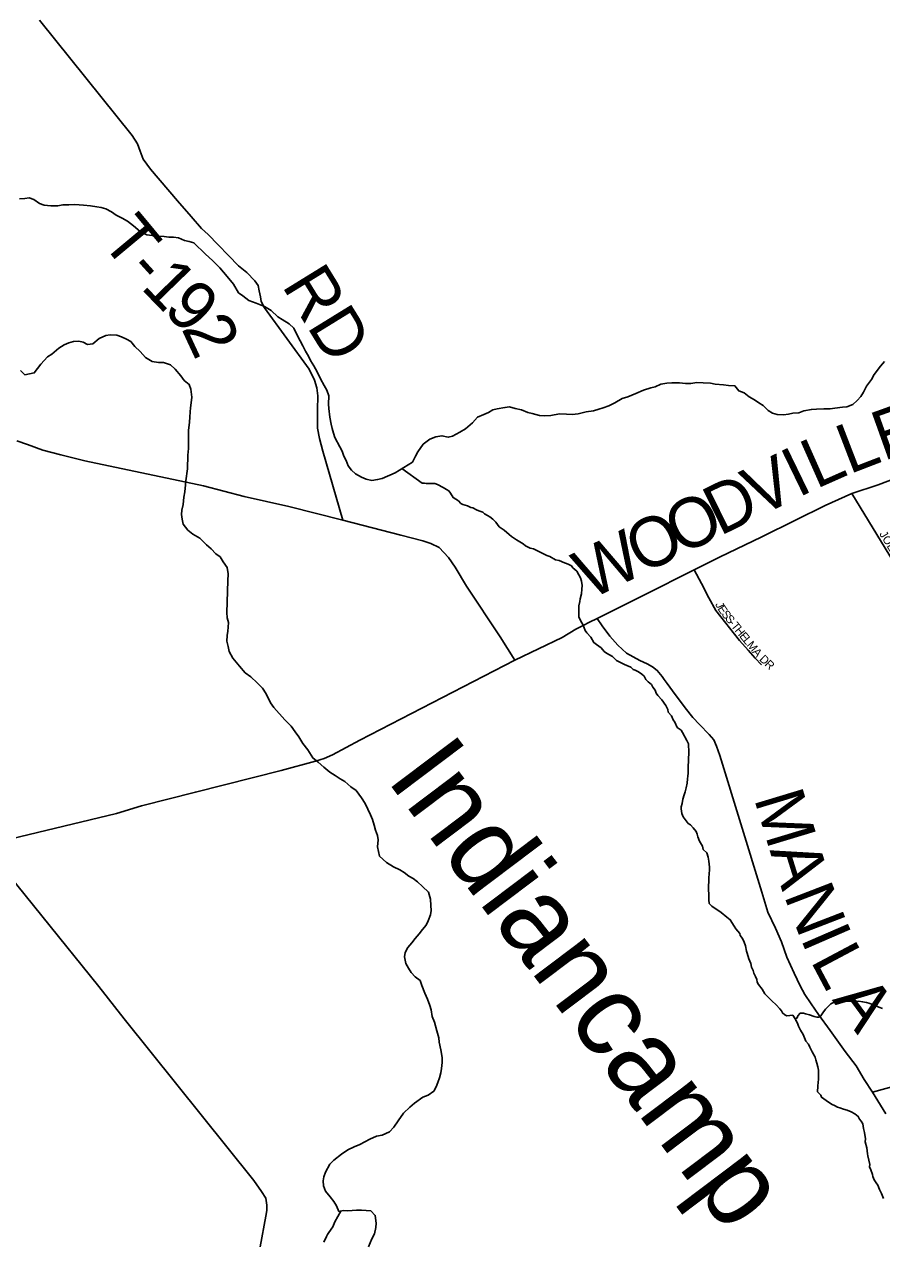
# Model space of a CAD drawing. Extents: x 1310247 to 1664935, y 235267 to 584339.
# Drawn here: x 1502544 to 1507738, y 443538 to 450894 of the extents above; entities that cross this region are included whole.
import ezdxf

# ---------------------------------------------------------------- set-up
doc = ezdxf.new("R2010")
doc.units = 0
for name, color, linetype in [('GM_X_County_Road', 7, 'Continuous'), ('GM_X_County_Road_Text', 7, 'Continuous'), ('GM_X_Minor_River', 7, 'Continuous'), ('GM_X_Minor_River_Text', 7, 'Continuous'), ('GM_X_Township_Road', 7, 'Continuous'), ('GM_X_Township_Road_Text', 7, 'Continuous'), ('GM_X_Township_Subdivision', 7, 'Continuous'), ('GM_X_Township_Subdivision_Text', 7, 'Continuous')]:
    doc.layers.add(name, color=color, linetype=linetype)

msp = doc.modelspace()

# ---------------------------------------------------------------- linework, layer by layer
at = {"layer": 'GM_X_County_Road'}
for points in [[(1505516.4, 447045.3), (1505426.8, 447186.1), (1505222.4, 447493.8), (1505155.1, 447608.4), (1505113.3, 447666.6), (1505056.9, 447726.6), (1505006.5, 447750.9), (1504959, 447768), (1504825.9, 447801), (1504473.1, 447892.5), (1504145.9, 447974.5), (1503876, 448035.5), (1503630.4, 448099.9), (1502911.1, 448252.1), (1502766.1, 448287.4), (1502656.9, 448315.9), (1502563.8, 448350), (1502498.5, 448373.4)], [(1506013.6, 447297), (1506296.9, 447439.5), (1506603.1, 447591.7), (1506755.8, 447667.9), (1507011.5, 447792.8), (1507216.9, 447892.3), (1507396.6, 447982.1), (1507557.1, 448054), (1507716, 448107.3), (1507945, 448194.1)], [(1506013.6, 447297), (1505967.4, 447276.1), (1505929.1, 447255.9), (1505884.6, 447232.2), (1505802.1, 447182.6), (1505516.4, 447045.3)], [(1507763, 444300), (1507682.7, 444430.9), (1507631.1, 444506.5), (1507582.8, 444589.4), (1507515.9, 444676.7), (1507426.9, 444804.6), (1507354.9, 444901.3), (1507311.2, 444965.5), (1507272.3, 445021.4), (1507243.3, 445073.6), (1507208, 445150.6), (1507163.6, 445248), (1507130.4, 445339.8), (1507095.1, 445423.8), (1507047.4, 445519.4), (1507012.3, 445640.3), (1506758.1, 446468.7), (1506737.4, 446525.2), (1506720.3, 446563.6), (1506693.1, 446596.3), (1506634.6, 446655.6), (1506593.7, 446698.5), (1506547.1, 446757.6), (1506471.6, 446859.4), (1506438.7, 446904.2), (1506421.3, 446928.6), (1506407.7, 446946.9), (1506398, 446959.1), (1506378.8, 446983), (1506349.8, 447004.6), (1506316.6, 447023.2), (1506272.1, 447043.5), (1506193.2, 447086.9), (1506139.2, 447136.4), (1506091.3, 447190), (1506045.7, 447253), (1506013.6, 447297)], [(1502303.4, 445925.6), (1503102.8, 446117.9), (1503253.7, 446164.6), (1503581.2, 446247.3), (1504099.5, 446377.9), (1504308.5, 446433.3), (1504360.9, 446450.1), (1504411.3, 446473), (1504577.2, 446561.4), (1505516.4, 447045.3)], [(1503974.2, 443494.2), (1504008.5, 443679.6), (1504013.2, 443713.5), (1504014.1, 443747.5), (1504007, 443789.7), (1503982, 443830.2), (1503935.6, 443895.3), (1503149.6, 444873.7), (1502996.4, 445069.4), (1502303.4, 445925.6)]]:
    msp.add_lwpolyline(points, dxfattribs=at)
at = {"layer": 'GM_X_Minor_River'}
for points in [[(1502515.6, 449837.3), (1502547.7, 449840.5), (1502573.9, 449843.8), (1502601.6, 449833.1), (1502637.1, 449810.2), (1502664.9, 449799.5), (1502704.9, 449794.5), (1502747, 449795.4), (1502777.2, 449800.7), (1502813.3, 449801.8), (1502851.5, 449802.8), (1502903.5, 449799.5), (1502945.5, 449794.5), (1502983.4, 449789.5), (1503009.4, 449784.8), (1503039.3, 449778.1), (1503072.9, 449759.2), (1503100.4, 449738.5), (1503138, 449721.5), (1503169.6, 449702.7), (1503205, 449673.8), (1503246.2, 449640.7), (1503285.8, 449619.7), (1503319.7, 449614.8), (1503357.7, 449611.9), (1503391.7, 449609), (1503419.7, 449606.3), (1503447.8, 449605.6), (1503477.7, 449600.9), (1503515.4, 449585.9), (1503543.3, 449579.2), (1503571.2, 449570.5), (1503641.6, 449502.6), (1503684.7, 449463.5), (1503729.7, 449420.3), (1503772.4, 449367.2), (1503811.3, 449322.1), (1503842, 449269.3), (1503867.6, 449250.6), (1503905, 449221.7), (1503948.7, 449206.5), (1504000.2, 449185.2), (1504039.7, 449162.2), (1504080.8, 449123.1), (1504106.5, 449106.5), (1504147.9, 449081.4), (1504177.3, 449054.6), (1504198.2, 449012), (1504215.4, 448977.6), (1504232.6, 448947.1), (1504247.9, 448914.7), (1504265.2, 448886.2), (1504278.5, 448859.8), (1504297.7, 448827.3), (1504318.8, 448790.7), (1504337.8, 448748.2), (1504360.8, 448707.6), (1504376.1, 448679.1), (1504389.2, 448644.8), (1504387.9, 448594.7), (1504389.3, 448568.7), (1504395.9, 448516.4), (1504402.9, 448474.2), (1504410.2, 448448), (1504417.5, 448419.8), (1504424.8, 448393.5), (1504455.4, 448336.7), (1504470.8, 448310.3), (1504480, 448280), (1504493.4, 448253.6), (1504506.6, 448221.2)], [(1502520.7, 448797.8), (1502548.2, 448773), (1502604.6, 448783.6), (1502644, 448836.7), (1502685.3, 448881.7), (1502711.8, 448897.1), (1502752.8, 448934.1), (1502785.4, 448953.3), (1502813.8, 448966.6), (1502842.1, 448973.9), (1502874.2, 448977.1), (1502900.1, 448970.5), (1502927.8, 448955.8), (1502960, 448961), (1502998.9, 448992), (1503037.5, 449011.1), (1503065.6, 449014.4), (1503105.7, 449013.4), (1503133.5, 449002.7), (1503163.2, 448987.9), (1503188.9, 448975.2), (1503214.2, 448944.6), (1503245.5, 448913.8), (1503278.6, 448876.9), (1503318.1, 448853.9), (1503358, 448846.8), (1503388.1, 448846.1), (1503429.8, 448833), (1503459.2, 448806.3), (1503492.2, 448765.4), (1503513.6, 448738.8), (1503543, 448714), (1503552.3, 448685.8), (1503559.1, 448637.5), (1503556.2, 448603.6), (1503551.4, 448573.6), (1503548.7, 448547.7), (1503547.9, 448515.6), (1503545.1, 448485.7), (1503539.8, 448435.7), (1503538.8, 448397.7), (1503539.9, 448361.6), (1503539, 448325.6), (1503535.9, 448285.6), (1503533.8, 448203.6), (1503523.9, 448131.7), (1503521.3, 448105.8), (1503516.2, 448063.8), (1503511.3, 448031.9), (1503506.2, 447988), (1503499.3, 447954.1), (1503496.6, 447926.1), (1503499.9, 447898), (1503507.1, 447867.8), (1503534.3, 447833.1), (1503565.7, 447808.2), (1503607.2, 447783.2), (1503648.2, 447744.1), (1503675.7, 447719.4), (1503704.9, 447688.6), (1503730.5, 447669.9), (1503749.8, 447641.4)], [(1504896.7, 448244.7), (1504915.1, 448281.1), (1504927.8, 448306.8), (1504961, 448352), (1505001.9, 448383.1), (1505036.3, 448396.2), (1505074.6, 448403.3), (1505112.5, 448394.3), (1505138.7, 448401.7), (1505183.4, 448424.6), (1505218, 448445.7), (1505259.1, 448482.8), (1505290, 448516), (1505328.6, 448533.1), (1505356.9, 448544.4), (1505383.4, 448559.8), (1505409.6, 448567.1), (1505455.9, 448574), (1505484.1, 448579.2), (1505517.9, 448568.4), (1505555.8, 448561.4), (1505595.5, 448544.4), (1505621.4, 448537.8), (1505665.2, 448526.6), (1505695.2, 448523.9), (1505733.4, 448526.9), (1505785.7, 448535.6), (1505827.8, 448534.6), (1505863.8, 448531.7), (1505900, 448536.8), (1505948.4, 448547.6), (1505992.7, 448554.5), (1506025, 448563.7), (1506051.3, 448573), (1506085.7, 448584.2), (1506122.3, 448603.3), (1506167, 448628.2), (1506199.4, 448639.4), (1506248, 448660.2), (1506294.6, 448679.1), (1506339.1, 448694), (1506365.3, 448699.3), (1506399.8, 448716.5), (1506436, 448721.6), (1506466.2, 448724.9), (1506512.3, 448723.7), (1506550.3, 448720.8), (1506582.4, 448720), (1506618.6, 448727), (1506656.6, 448724.1), (1506700.7, 448721), (1506728.6, 448716.3), (1506780.6, 448711), (1506810.6, 448708.2), (1506848.6, 448705.3), (1506871.9, 448676.6), (1506905.7, 448663.8), (1506935.1, 448639), (1506966.7, 448620.2), (1506994.3, 448603.5), (1507020, 448586.8), (1507051.2, 448556), (1507076.9, 448541.3), (1507104.8, 448532.6), (1507142.8, 448529.7), (1507173, 448534.9), (1507199.2, 448540.3), (1507235.3, 448543.4), (1507265.7, 448554.6), (1507312, 448563.5), (1507344.1, 448564.7), (1507388.3, 448567.6), (1507426.4, 448566.6), (1507454.5, 448569.9), (1507500.8, 448576.8), (1507526.9, 448578.1), (1507563.4, 448593.2), (1507590.1, 448616.6), (1507610.8, 448642.1), (1507627.5, 448667.7), (1507646.4, 448703.3), (1507675.6, 448744.6), (1507692.4, 448774.2), (1507731.8, 448825.3), (1507754.5, 448852.8)], [(1504506.6, 448221.2), (1504525.9, 448194.7), (1504551.5, 448174.1), (1504587, 448153.1), (1504614.8, 448140.4), (1504648.7, 448133.6), (1504684.9, 448138.7), (1504713.1, 448144), (1504790.2, 448180.1), (1504896.7, 448244.7)], [(1504832.1, 448205.5), (1504954.5, 448116.7), (1504968.5, 448116.4), (1504980.5, 448114), (1504996.6, 448115.6), (1505030.6, 448114.7), (1505046.5, 448108.3), (1505082.2, 448091.4), (1505101.9, 448078.8), (1505115.7, 448070.5), (1505125.4, 448056.2), (1505142.8, 448029.7), (1505174.3, 448008.8), (1505188, 447994.4), (1505199.9, 447988.1), (1505229.7, 447979.3), (1505249.5, 447968.8), (1505261.5, 447966.5), (1505283.3, 447955.9), (1505297.2, 447949.5), (1505321, 447940.9), (1505332.8, 447930.6), (1505350.6, 447920.1), (1505364.5, 447913.7), (1505382.1, 447899.2), (1505401.7, 447880.7), (1505421, 447852.1), (1505450.6, 447831.3), (1505482, 447806.5), (1505495.8, 447794.1), (1505525.3, 447773.3), (1505566.8, 447750.2), (1505580.6, 447737.8), (1505608.3, 447723), (1505628.2, 447718.5), (1505658, 447705.7), (1505709.4, 447678.3), (1505727.3, 447671.9), (1505762.9, 447652.9), (1505784.9, 447648.3), (1505816.6, 447635.5), (1505828.5, 447631.1), (1505842.4, 447624.8), (1505858.2, 447616.3), (1505868, 447604.1), (1505891.5, 447583.4), (1505903, 447561.1), (1505914.5, 447542.8), (1505920, 447522.6), (1505923.4, 447496.5), (1505920.8, 447474.5), (1505920.1, 447446.5), (1505911.3, 447416.7), (1505908.9, 447400.7), (1505904.2, 447374.8), (1505903.2, 447332.7), (1505904.5, 447306.7), (1505914, 447286.4), (1505929.4, 447257.9), (1505942.6, 447225.5), (1505952.2, 447211.3), (1505975.6, 447184.6), (1505994.8, 447152.1), (1506010.6, 447139.6), (1506038.2, 447120.9), (1506057.7, 447098.3), (1506071.4, 447088), (1506107, 447067), (1506132.5, 447044.3), (1506148.3, 447035.9), (1506180, 447019), (1506193.8, 447012.6), (1506217.7, 447004), (1506233.4, 446989.6), (1506245.3, 446985.3), (1506265.1, 446974.7), (1506284.8, 446960.2), (1506298.5, 446947.8), (1506310, 446927.5), (1506323.7, 446915.1), (1506343.4, 446898.6), (1506351, 446882.3), (1506366.5, 446863.9), (1506372.1, 446845.7), (1506381.8, 446831.5), (1506407.1, 446804.8), (1506430.3, 446770.1), (1506441.8, 446747.8), (1506445.4, 446731.6), (1506464.9, 446709.1), (1506474.3, 446684.8), (1506486, 446670.5), (1506499.2, 446638.1), (1506522.8, 446621.5), (1506530.5, 446607.2), (1506557.3, 446558.5), (1506566.8, 446538.2), (1506568.4, 446522.1), (1506569.9, 446502.1), (1506569.2, 446472), (1506566.8, 446458.1)], [(1503749.8, 447641.4), (1503773, 447606.8), (1503780, 447568.5), (1503776.9, 447524.6), (1503772, 447334.5), (1503773.1, 447302.4), (1503780.4, 447274.2), (1503779.7, 447246.1), (1503777, 447220.2), (1503772.4, 447194.2), (1503771.5, 447160.2), (1503778.7, 447128), (1503785.9, 447097.8), (1503806.9, 447057.2), (1503847.7, 447008.1), (1503882.8, 446969.2), (1503916.2, 446944.3), (1503955.4, 446907.3), (1503986.7, 446876.5), (1504009.8, 446841.8), (1504036.5, 446787.1), (1504055.8, 446758.6), (1504122, 446684.8), (1504161.1, 446645.8), (1504184.3, 446611.2), (1504207.6, 446580.5), (1504232.6, 446541.8), (1504261.7, 446503.1), (1504292.5, 446454.2), (1504323.9, 446427.4), (1504359.2, 446398.5), (1504394.5, 446367.6), (1504428, 446346.7), (1504457.6, 446327.9), (1504485.3, 446311.2), (1504522.5, 446278.2), (1504554, 446257.4), (1504587, 446212.5), (1504610.1, 446177.9), (1504625.3, 446143.5), (1504642.4, 446109), (1504653.7, 446080.7), (1504662.9, 446046.4), (1504672.1, 446016.1), (1504683.3, 445983.8), (1504688.6, 445957.6), (1504683.5, 445915.7), (1504696.1, 445859.3), (1504739.2, 445820.2), (1504780.7, 445795.1), (1504818.3, 445776.2), (1504845.9, 445759.5), (1504873.4, 445738.7), (1504899.1, 445724.1), (1504926.6, 445703.3), (1504956, 445674.6), (1504993.2, 445641.6), (1505004.1, 445599.3), (1505007.2, 445561.1), (1505008.4, 445531.1), (1505005.7, 445503.1), (1504990.7, 445467.4), (1504978, 445441.7), (1504957.3, 445416.2), (1504936.6, 445388.7), (1504911.8, 445361.3), (1504891, 445333.8), (1504868.3, 445306.3), (1504851.5, 445276.7), (1504846.7, 445248.8), (1504855.7, 445208.5), (1504871.1, 445182), (1504888.4, 445155.6), (1504911.8, 445129), (1504943.3, 445106.1), (1504952.5, 445075.9), (1504971.4, 445029.3), (1504986.5, 444992.9), (1505001.5, 444954.5), (1505008.9, 444928.3), (1505015.8, 444888), (1505029, 444853.7), (1505043.7, 444801.2), (1505054.6, 444758.9), (1505057.9, 444732.8), (1505066.8, 444686.5), (1505075.6, 444640.2), (1505074.8, 444610.2), (1505071.9, 444574.2), (1505067.2, 444548.3), (1505060.4, 444516.5), (1505049.6, 444488.7), (1505038.9, 444462.9), (1505024.2, 444437.2), (1504991.5, 444412), (1504959.2, 444400.8), (1504908.1, 444364.1), (1504879.4, 444340.8), (1504842.4, 444303.6), (1504809.1, 444256.4), (1504782.1, 444219)], [(1506566.8, 446458.1), (1506564.8, 446380), (1506566.4, 446361.9), (1506563.9, 446344), (1506561.5, 446328), (1506558.8, 446300), (1506554, 446272.1), (1506547.4, 446248.2), (1506540.9, 446230.4), (1506534.3, 446204.5), (1506529.6, 446178.6), (1506523, 446156.8), (1506522.7, 446144.8), (1506526.4, 446130.6), (1506528, 446116.6), (1506535.5, 446096.3), (1506566.6, 446057.5), (1506580.5, 446049.1), (1506596, 446030.6), (1506613.5, 446008.2), (1506621.1, 445991.9), (1506624.7, 445975.8), (1506634.1, 445949.5), (1506653.4, 445919), (1506656.9, 445898.9), (1506678.4, 445878.3), (1506687.8, 445854), (1506691.2, 445827.9), (1506694.2, 445791.7), (1506695.9, 445779.7), (1506693.1, 445747.7), (1506690.7, 445731.7), (1506688.7, 445653.7), (1506690.2, 445631.6), (1506691.3, 445595.5), (1506692.7, 445573.4), (1506708.3, 445557), (1506765.5, 445517.5), (1506800.9, 445490.5), (1506820.5, 445474), (1506843.6, 445435.3), (1506855.2, 445419), (1506878.6, 445390.3), (1506880.3, 445378.2), (1506895.8, 445359.8), (1506905.3, 445339.5), (1506912.8, 445317.3), (1506920, 445283.1), (1506923.7, 445271), (1506932.8, 445236.7), (1506938.5, 445224.5), (1506946.2, 445210.3), (1506949.6, 445188.1), (1506959.2, 445167.9), (1506962.7, 445151.7), (1506974.3, 445131.4), (1506981.8, 445113.2), (1506983.4, 445097.1), (1506991.1, 445082.9), (1507014.4, 445054.2), (1507029.7, 445025.8), (1507053.2, 445003.2), (1507072.8, 444982.6), (1507098.2, 444959.9), (1507121.7, 444935.3), (1507131.4, 444923), (1507137.1, 444910.8), (1507150.8, 444898.5), (1507162.7, 444892.1), (1507199.5, 444897), (1507214.4, 444874.8), (1507226.6, 444880.5), (1507230.9, 444892.3), (1507243.3, 444908), (1507265.4, 444909.5), (1507277.4, 444905.2), (1507301.2, 444898.5), (1507329.1, 444887.8), (1507345, 444885.4), (1507357.1, 444885), (1507369.3, 444892.7), (1507381.8, 444910.4), (1507398.4, 444934), (1507417, 444953.6), (1507429.3, 444965.3), (1507459.7, 444978.5), (1507477.8, 444980), (1507503.8, 444979.3), (1507527.9, 444980.7), (1507582.1, 444979.3), (1507600.1, 444980.8), (1507622.1, 444978.3), (1507646.1, 444973.6), (1507660, 444969.2), (1507671.9, 444964.9), (1507685.9, 444962.6), (1507707.7, 444952), (1507721.6, 444945.6), (1507743.4, 444937)], [(1507214, 444862.9), (1507214.1, 444863.2)], [(1507214.4, 444874.8), (1507227.8, 444848.4), (1507233.3, 444830.2), (1507246.8, 444805.8), (1507262.1, 444779.4), (1507269.6, 444759.1), (1507279.1, 444738.9), (1507294.7, 444720.4), (1507302.3, 444702.2), (1507317.6, 444673.8), (1507334.9, 444643.3), (1507338.5, 444627.1), (1507346, 444606.9), (1507351.4, 444584.7), (1507354.9, 444564.6), (1507354.4, 444544.6), (1507355.9, 444522.5), (1507355.5, 444506.5), (1507353, 444490.6), (1507350.4, 444466.6), (1507349.6, 444432.6), (1507369.1, 444412), (1507372.8, 444399.9), (1507402.4, 444381.1), (1507422.1, 444366.6), (1507437.9, 444356.1), (1507451.8, 444349.8), (1507469.5, 444339.3), (1507483.5, 444334.9), (1507507.4, 444328.3), (1507529.3, 444321.7), (1507553.1, 444311.1), (1507574.8, 444300.5), (1507596.5, 444283.9), (1507604.1, 444267.7), (1507613.8, 444255.4), (1507623.4, 444239.1), (1507628.7, 444211), (1507634.1, 444186.8), (1507639.2, 444148.6), (1507638.7, 444130.6), (1507647.8, 444094.3), (1507652.9, 444058.1), (1507654.6, 444046), (1507665.3, 443993.7), (1507665, 443979.6), (1507672.5, 443961.4), (1507681.8, 443933.1), (1507683.5, 443921.1), (1507693, 443900.8), (1507704.6, 443882.5), (1507714.3, 443868.2), (1507725.6, 443841.9), (1507737, 443817.5), (1507748.3, 443787.2)], [(1504782.1, 444219), (1504757.2, 444189.6), (1504712.6, 444170.7), (1504678.4, 444163.5), (1504637.8, 444146.5), (1504607.3, 444129.3), (1504576.9, 444114), (1504542.4, 444098.9), (1504503.9, 444081.8), (1504465.1, 444054.8), (1504420.1, 444019.8), (1504395.4, 443994.4), (1504368.1, 443947), (1504359.3, 443919.2), (1504354.7, 443893.3), (1504355.9, 443863.2), (1504369.1, 443830.9), (1504396.3, 443798.1), (1504419.6, 443769.5), (1504435, 443743.1), (1504450.1, 443708.7), (1504476.3, 443714), (1504504.4, 443713.3), (1504556.6, 443716), (1504586.7, 443717.3), (1504642.7, 443711.9), (1504670, 443685.1), (1504676.8, 443636.9), (1504674.1, 443611), (1504665.1, 443573.1), (1504650.3, 443543.5), (1504629, 443493.9)], [(1504461.4, 443711), (1504425.7, 443645.8), (1504412.9, 443616.1), (1504390, 443580.7), (1504381.7, 443568.9), (1504375.3, 443557), (1504358.4, 443523.4)]]:
    msp.add_lwpolyline(points, dxfattribs=at)
at = {"layer": 'GM_X_Township_Road'}
for points in [[(1504473.1, 447892.5), (1504392.3, 448172.2), (1504353.1, 448309.7), (1504333.1, 448387.3), (1504320.9, 448449.9), (1504320.2, 448509.8), (1504321.2, 448561.6), (1504323.1, 448644.6), (1504316.2, 448694.4), (1504303, 448740), (1504269.8, 448806.4), (1503998.5, 449177.6), (1503979.7, 449216.2), (1503974.6, 449243.9), (1503966.2, 449281.2), (1503961.1, 449314), (1503941.3, 449342.3), (1503891.5, 449392.1), (1503842.8, 449432.8), (1503658.6, 449622.1), (1503617.8, 449658.8), (1503555.3, 449731.4), (1503472.6, 449824.9), (1503308.9, 450017.5), (1503264.8, 450078.4), (1503245.7, 450127), (1503229.9, 450169.9), (1503198.2, 450220.7), (1502636.1, 450918.2)], [(1507682.7, 444430.9), (1508131, 444553.1), (1508484.1, 444640.2), (1508638.6, 444681.2), (1508871.3, 444738.7), (1509248.3, 444825.4), (1509567.3, 444905.2), (1509892.2, 444982.9), (1510143, 445044), (1510391.7, 445103.1), (1510570.3, 445149.7), (1510660.5, 445167.9), (1510722.5, 445176.7), (1510780.6, 445183.6), (1510906.3, 445183.1), (1510990.4, 445195.5), (1511120.6, 445219), (1511254.8, 445238.3), (1512361.1, 445407.2), (1512388.9, 445411.5)]]:
    msp.add_lwpolyline(points, dxfattribs=at)
at = {"layer": 'GM_X_Township_Subdivision'}
for points in [[(1507557.1, 448054), (1507910.9, 447475), (1507943.8, 447430.2)], [(1506603.1, 447591.7), (1506646.6, 447509.8), (1506691.7, 447422.1), (1506734.3, 447346.7), (1506876.4, 447164.9), (1506930.1, 447105.9), (1506971, 447058.1), (1507010.8, 447016.7)]]:
    msp.add_lwpolyline(points, dxfattribs=at)

# ---------------------------------------------------------------- texts
at = {"layer": 'GM_X_County_Road_Text'}
for s, rotation, p in [('E', 19.71436, (1507748.4, 448249.2)), ('L', 21.09074, (1507540.8, 448169.1)), ('L', 23.94421, (1507339.4, 448079.6)), ('V', 26.16265, (1506994.4, 447910.7)), ('I', 25.89828, (1507231, 448026.9)), ('D', 26.16265, (1506757.4, 447794.3)), ('O', 26.16592, (1506520.5, 447677.9)), ('O', 26.16501, (1506283.5, 447561.4)), ('W', 26.16169, (1505971.5, 447408.2)), ('M', 286.80392, (1506963.3, 446209.9)), ('A', 287.27673, (1507058.2, 445895.7)), ('N', 291.06644, (1507143.8, 445623.1)), ('I', 293.45352, (1507243.8, 445364.1)), ('L', 297.95542, (1507304, 445227.9)), ('A', 306.33683, (1507434.7, 444989.1))]:
    msp.add_text(s, height=300, rotation=rotation, dxfattribs=at).set_placement(p)
at = {"layer": 'GM_X_Minor_River_Text'}
msp.add_text('Indiancamp', height=500, rotation=306.99677, dxfattribs=at).set_placement((1504731.6, 446326.9))
at = {"layer": 'GM_X_Township_Road_Text'}
for s, rotation, p in [('T', 309.75949, (1503001.2, 449581.2)), ('-', 312.32587, (1503154.4, 449397.6)), ('1', 314.13591, (1503244.4, 449299)), ('RD', 301.64038, (1504100.6, 449313.6)), ('9', 315.44756, (1503378.3, 449161.1)), ('2', 294.9754, (1503493.8, 449054.4))]:
    msp.add_text(s, height=300, rotation=rotation, dxfattribs=at).set_placement(p)
at = {"layer": 'GM_X_Township_Subdivision_Text'}
for s, rotation, p in [('JOELLEN', 301.29034, (1507721.8, 447809)), ('J', 294.43311, (1506728.5, 447384.2)), ('E', 303.60793, (1506741.8, 447356.5)), ('S', 308.6492, (1506764.2, 447323.3)), ('S', 309.31569, (1506786.5, 447295.4)), ('-', 309.34419, (1506808.9, 447268.1)), ('T', 309.32978, (1506822.8, 447251.1)), ('H', 309.31863, (1506845.1, 447223.8)), ('E', 309.31569, (1506873, 447189.8)), ('L', 309.33311, (1506895.3, 447162.5)), ('M', 309.32424, (1506917.6, 447135.3)), ('A', 310.79539, (1506952, 447093.4)), ('D', 316.25788, (1506993.6, 447046.9)), ('R', 316.39876, (1507025.5, 447016.4))]:
    msp.add_text(s, height=50, rotation=rotation, dxfattribs=at).set_placement(p)

doc.saveas('drawing.dxf')
